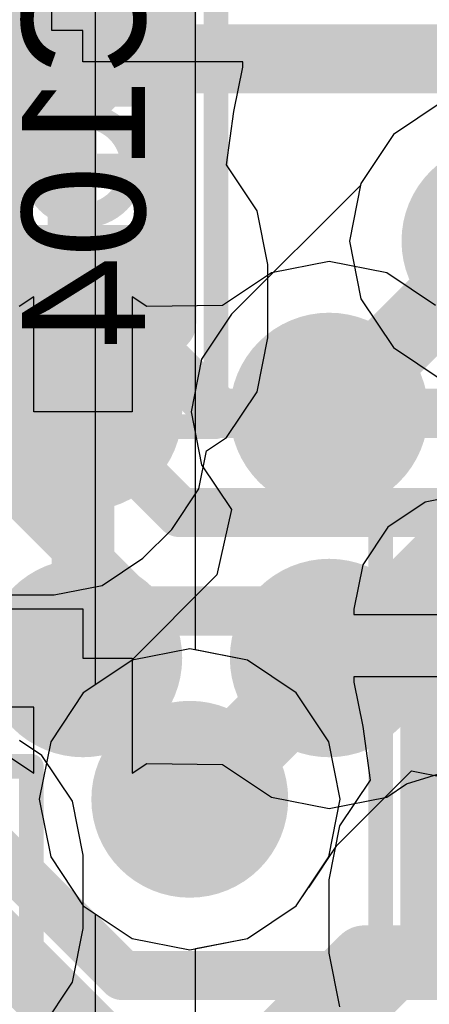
# Model space of a CAD drawing. Header units: millimetres. Extents: x -2 to 68, y -2 to 27.4.
# Tile 328 of 594: x 39.5 to 40.3, y 12.3 to 14.3. Entities that reach past the tile are written whole.
import ezdxf

# ---------------------------------------------------------------- set-up
doc = ezdxf.new("R2010")
doc.units = ezdxf.units.MM
for name, color, linetype in [('BottomLayer', 5, 'Continuous'), ('BottomPaste', 16, 'Continuous'), ('BottomSolder', 6, 'Continuous'), ('DrillGuide', 244, 'Continuous'), ('Mechanical10', 56, 'Continuous'), ('Mechanical17', 56, 'Continuous'), ('Mechanical6', 56, 'Continuous'), ('MidLayer1', 16, 'Continuous'), ('MidLayer2', 76, 'Continuous'), ('MidLayer3', 90, 'Continuous'), ('MidLayer4', 156, 'Continuous'), ('MidLayer5', 130, 'Continuous'), ('MidLayer6', 216, 'Continuous'), ('MidLayer7', 6, 'Continuous'), ('MidLayer8', 54, 'Continuous'), ('MultiLayer', 9, 'Continuous'), ('TopLayer', 1, 'Continuous'), ('TopPaste', 8, 'Continuous'), ('TopSolder', 216, 'Continuous'), ('ViaHoleLayer', 16, 'Continuous')]:
    doc.layers.add(name, color=color, linetype=linetype)

# ---------------------------------------------------------------- blocks, each defined once
blk = doc.blocks.new('BGA486C50P27X27_1400X1400X125_227')
at = {"layer": 'TopLayer', "const_width": 0.1}
for points in [[(-2.55, -3.5, 1), (-2.45, -3.5, 1)], [(-2.05, -3.5, 1), (-1.95, -3.5, 1)], [(-2.55, -4, 1), (-2.45, -4, 1)], [(-2.05, -4, 1), (-1.95, -4, 1)]]:
    blk.add_lwpolyline(points, format="xyb", close=True, dxfattribs=at)
at = {"layer": 'TopPaste', "const_width": 0.1}
for points in [[(-2.55, -3.5, 1), (-2.45, -3.5, 1)], [(-2.05, -3.5, 1), (-1.95, -3.5, 1)], [(-2.55, -4, 1), (-2.45, -4, 1)], [(-2.05, -4, 1), (-1.95, -4, 1)]]:
    blk.add_lwpolyline(points, format="xyb", close=True, dxfattribs=at)
at = {"layer": 'TopSolder', "const_width": 0.2016}
for points in [[(-2.6008, -3.5, 1), (-2.3992, -3.5, 1)], [(-2.1008, -3.5, 1), (-1.8992, -3.5, 1)], [(-2.6008, -4, 1), (-2.3992, -4, 1)], [(-2.1008, -4, 1), (-1.8992, -4, 1)]]:
    blk.add_lwpolyline(points, format="xyb", close=True, dxfattribs=at)
blk = doc.blocks.new('RES_0201_B_228')
at = {"layer": 'BottomLayer', "const_width": 0.0806}
for points in [[(-0.3897, 0.0894, 1), (-0.3091, 0.0894, 1)], [(-0.2409, 0.0894, 1), (-0.1603, 0.0894, 1)], [(0.1603, 0.0894, 1), (0.2409, 0.0894, 1)], [(0.3091, 0.0894, 1), (0.3897, 0.0894, 1)], [(-0.3897, -0.0894, 1), (-0.3091, -0.0894, 1)], [(-0.2409, -0.0894, 1), (-0.1603, -0.0894, 1)], [(0.1603, -0.0894, 1), (0.2409, -0.0894, 1)], [(0.3091, -0.0894, 1), (0.3897, -0.0894, 1)]]:
    blk.add_lwpolyline(points, format="xyb", close=True, dxfattribs=at)
at = {"layer": 'BottomLayer'}
for points in [[(-0.2006, 0.17), (-0.3494, 0.17), (-0.2006, -0.17), (-0.3494, -0.17)], [(0.2006, -0.17), (0.3494, -0.17), (0.2006, 0.17), (0.3494, 0.17)], [(-0.12, 0.0894), (-0.43, 0.0894), (-0.12, -0.0894), (-0.43, -0.0894)], [(0.12, -0.0894), (0.43, -0.0894), (0.12, 0.0894), (0.43, 0.0894)]]:
    blk.add_solid(points, dxfattribs=at)
at = {"layer": 'BottomPaste', "const_width": 0.0806}
for points in [[(-0.3897, 0.0894, 1), (-0.3091, 0.0894, 1)], [(-0.2409, 0.0894, 1), (-0.1603, 0.0894, 1)], [(0.1603, 0.0894, 1), (0.2409, 0.0894, 1)], [(0.3091, 0.0894, 1), (0.3897, 0.0894, 1)], [(-0.3897, -0.0894, 1), (-0.3091, -0.0894, 1)], [(-0.2409, -0.0894, 1), (-0.1603, -0.0894, 1)], [(0.1603, -0.0894, 1), (0.2409, -0.0894, 1)], [(0.3091, -0.0894, 1), (0.3897, -0.0894, 1)]]:
    blk.add_lwpolyline(points, format="xyb", close=True, dxfattribs=at)
at = {"layer": 'BottomPaste'}
for points in [[(-0.2006, 0.17), (-0.3494, 0.17), (-0.2006, -0.17), (-0.3494, -0.17)], [(0.2006, -0.17), (0.3494, -0.17), (0.2006, 0.17), (0.3494, 0.17)], [(-0.12, 0.0894), (-0.43, 0.0894), (-0.12, -0.0894), (-0.43, -0.0894)], [(0.12, -0.0894), (0.43, -0.0894), (0.12, 0.0894), (0.43, 0.0894)]]:
    blk.add_solid(points, dxfattribs=at)
at = {"layer": 'BottomSolder', "const_width": 0.0806}
for points in [[(-0.3897, 0.0894, 1), (-0.3091, 0.0894, 1)], [(-0.2409, 0.0894, 1), (-0.1603, 0.0894, 1)], [(0.1603, 0.0894, 1), (0.2409, 0.0894, 1)], [(0.3091, 0.0894, 1), (0.3897, 0.0894, 1)], [(-0.3897, -0.0894, 1), (-0.3091, -0.0894, 1)], [(-0.2409, -0.0894, 1), (-0.1603, -0.0894, 1)], [(0.1603, -0.0894, 1), (0.2409, -0.0894, 1)], [(0.3091, -0.0894, 1), (0.3897, -0.0894, 1)]]:
    blk.add_lwpolyline(points, format="xyb", close=True, dxfattribs=at)
at = {"layer": 'BottomSolder'}
for points in [[(-0.2006, 0.17), (-0.3494, 0.17), (-0.2006, -0.17), (-0.3494, -0.17)], [(0.2006, -0.17), (0.3494, -0.17), (0.2006, 0.17), (0.3494, 0.17)], [(-0.12, 0.0894), (-0.43, 0.0894), (-0.12, -0.0894), (-0.43, -0.0894)], [(0.12, -0.0894), (0.43, -0.0894), (0.12, 0.0894), (0.43, 0.0894)]]:
    blk.add_solid(points, dxfattribs=at)
at = {"layer": 'Mechanical10', "const_width": 0.12}
for points in [[(-0.32, 0.17), (0.32, 0.17)], [(-0.32, 0.17), (-0.32, -0.17)], [(0.32, 0.17), (0.32, -0.17)], [(-0.32, -0.17), (0.32, -0.17)]]:
    blk.add_lwpolyline(points, dxfattribs=at)
at = {"layer": 'Mechanical10', "const_width": 0.06}
for points in [[(-0.35, 0.17, 1), (-0.29, 0.17, 1)], [(-0.35, 0.17, 1), (-0.29, 0.17, 1)], [(0.29, 0.17, 1), (0.35, 0.17, 1)], [(0.29, 0.17, 1), (0.35, 0.17, 1)], [(-0.35, -0.17, 1), (-0.29, -0.17, 1)], [(-0.35, -0.17, 1), (-0.29, -0.17, 1)], [(0.29, -0.17, 1), (0.35, -0.17, 1)], [(0.29, -0.17, 1), (0.35, -0.17, 1)]]:
    blk.add_lwpolyline(points, format="xyb", close=True, dxfattribs=at)
at = {"layer": 'Mechanical6', "const_width": 0.05}
for points in [[(-0.53, 0.27), (-0.53, -0.27)], [(-0.53, 0.27), (0.53, 0.27)], [(0.53, 0.27), (0.53, -0.27)], [(0, 0.135), (0, -0.135)], [(-0.135, 0), (0.135, 0)], [(-0.53, -0.27), (0.53, -0.27)]]:
    blk.add_lwpolyline(points, dxfattribs=at)
at = {"layer": 'Mechanical6'}
for points, const_width in [([(-0.5425, 0.27, 1), (-0.5175, 0.27, 1)], 0.025), ([(-0.5425, 0.27, 1), (-0.5175, 0.27, 1)], 0.025), ([(0.5175, 0.27, 1), (0.5425, 0.27, 1)], 0.025), ([(0.5175, 0.27, 1), (0.5425, 0.27, 1)], 0.025), ([(-0.0125, 0.135, 1), (0.0125, 0.135, 1)], 0.025), ([(0.1013, 0, 1), (-0.1013, 0, 1)], 0.05), ([(-0.1475, 0, 1), (-0.1225, 0, 1)], 0.025), ([(-0.1138, 0, 1), (-0.0888, 0, 1)], 0.025), ([(0.0888, 0, 1), (0.1138, 0, 1)], 0.025), ([(0.1225, 0, 1), (0.1475, 0, 1)], 0.025), ([(-0.0125, -0.135, 1), (0.0125, -0.135, 1)], 0.025), ([(-0.5425, -0.27, 1), (-0.5175, -0.27, 1)], 0.025), ([(-0.5425, -0.27, 1), (-0.5175, -0.27, 1)], 0.025), ([(0.5175, -0.27, 1), (0.5425, -0.27, 1)], 0.025), ([(0.5175, -0.27, 1), (0.5425, -0.27, 1)], 0.025)]:
    blk.add_lwpolyline(points, format="xyb", close=True, dxfattribs=dict(at, const_width=const_width))
blk = doc.blocks.new('CAP_0201_B_362')
at = {"layer": 'BottomLayer', "const_width": 0.0806}
for points in [[(-0.3897, 0.0894, 1), (-0.3091, 0.0894, 1)], [(-0.2409, 0.0894, 1), (-0.1603, 0.0894, 1)], [(0.1603, 0.0894, 1), (0.2409, 0.0894, 1)], [(0.3091, 0.0894, 1), (0.3897, 0.0894, 1)], [(-0.3897, -0.0894, 1), (-0.3091, -0.0894, 1)], [(-0.2409, -0.0894, 1), (-0.1603, -0.0894, 1)], [(0.1603, -0.0894, 1), (0.2409, -0.0894, 1)], [(0.3091, -0.0894, 1), (0.3897, -0.0894, 1)]]:
    blk.add_lwpolyline(points, format="xyb", close=True, dxfattribs=at)
at = {"layer": 'BottomLayer'}
for points in [[(-0.2006, 0.17), (-0.3494, 0.17), (-0.2006, -0.17), (-0.3494, -0.17)], [(0.2006, -0.17), (0.3494, -0.17), (0.2006, 0.17), (0.3494, 0.17)], [(-0.12, 0.0894), (-0.43, 0.0894), (-0.12, -0.0894), (-0.43, -0.0894)], [(0.12, -0.0894), (0.43, -0.0894), (0.12, 0.0894), (0.43, 0.0894)]]:
    blk.add_solid(points, dxfattribs=at)
at = {"layer": 'BottomPaste', "const_width": 0.0806}
for points in [[(-0.3897, 0.0894, 1), (-0.3091, 0.0894, 1)], [(-0.2409, 0.0894, 1), (-0.1603, 0.0894, 1)], [(0.1603, 0.0894, 1), (0.2409, 0.0894, 1)], [(0.3091, 0.0894, 1), (0.3897, 0.0894, 1)], [(-0.3897, -0.0894, 1), (-0.3091, -0.0894, 1)], [(-0.2409, -0.0894, 1), (-0.1603, -0.0894, 1)], [(0.1603, -0.0894, 1), (0.2409, -0.0894, 1)], [(0.3091, -0.0894, 1), (0.3897, -0.0894, 1)]]:
    blk.add_lwpolyline(points, format="xyb", close=True, dxfattribs=at)
at = {"layer": 'BottomPaste'}
for points in [[(-0.2006, 0.17), (-0.3494, 0.17), (-0.2006, -0.17), (-0.3494, -0.17)], [(0.2006, -0.17), (0.3494, -0.17), (0.2006, 0.17), (0.3494, 0.17)], [(-0.12, 0.0894), (-0.43, 0.0894), (-0.12, -0.0894), (-0.43, -0.0894)], [(0.12, -0.0894), (0.43, -0.0894), (0.12, 0.0894), (0.43, 0.0894)]]:
    blk.add_solid(points, dxfattribs=at)
at = {"layer": 'BottomSolder', "const_width": 0.0806}
for points in [[(-0.3897, 0.0894, 1), (-0.3091, 0.0894, 1)], [(-0.2409, 0.0894, 1), (-0.1603, 0.0894, 1)], [(0.1603, 0.0894, 1), (0.2409, 0.0894, 1)], [(0.3091, 0.0894, 1), (0.3897, 0.0894, 1)], [(-0.3897, -0.0894, 1), (-0.3091, -0.0894, 1)], [(-0.2409, -0.0894, 1), (-0.1603, -0.0894, 1)], [(0.1603, -0.0894, 1), (0.2409, -0.0894, 1)], [(0.3091, -0.0894, 1), (0.3897, -0.0894, 1)]]:
    blk.add_lwpolyline(points, format="xyb", close=True, dxfattribs=at)
at = {"layer": 'BottomSolder'}
for points in [[(-0.2006, 0.17), (-0.3494, 0.17), (-0.2006, -0.17), (-0.3494, -0.17)], [(0.2006, -0.17), (0.3494, -0.17), (0.2006, 0.17), (0.3494, 0.17)], [(-0.12, 0.0894), (-0.43, 0.0894), (-0.12, -0.0894), (-0.43, -0.0894)], [(0.12, -0.0894), (0.43, -0.0894), (0.12, 0.0894), (0.43, 0.0894)]]:
    blk.add_solid(points, dxfattribs=at)
at = {"layer": 'Mechanical10', "const_width": 0.12}
for points in [[(-0.32, 0.17), (0.32, 0.17)], [(-0.32, 0.17), (-0.32, -0.17)], [(0.32, 0.17), (0.32, -0.17)], [(-0.32, -0.17), (0.32, -0.17)]]:
    blk.add_lwpolyline(points, dxfattribs=at)
at = {"layer": 'Mechanical10', "const_width": 0.06}
for points in [[(-0.35, 0.17, 1), (-0.29, 0.17, 1)], [(-0.35, 0.17, 1), (-0.29, 0.17, 1)], [(0.29, 0.17, 1), (0.35, 0.17, 1)], [(0.29, 0.17, 1), (0.35, 0.17, 1)], [(-0.35, -0.17, 1), (-0.29, -0.17, 1)], [(-0.35, -0.17, 1), (-0.29, -0.17, 1)], [(0.29, -0.17, 1), (0.35, -0.17, 1)], [(0.29, -0.17, 1), (0.35, -0.17, 1)]]:
    blk.add_lwpolyline(points, format="xyb", close=True, dxfattribs=at)
at = {"layer": 'Mechanical6', "const_width": 0.05}
for points in [[(-0.53, 0.27), (-0.53, -0.27)], [(-0.53, 0.27), (0.53, 0.27)], [(0.53, 0.27), (0.53, -0.27)], [(0, 0.135), (0, -0.135)], [(-0.135, 0), (0.135, 0)], [(-0.53, -0.27), (0.53, -0.27)]]:
    blk.add_lwpolyline(points, dxfattribs=at)
at = {"layer": 'Mechanical6'}
for points, const_width in [([(-0.5425, 0.27, 1), (-0.5175, 0.27, 1)], 0.025), ([(-0.5425, 0.27, 1), (-0.5175, 0.27, 1)], 0.025), ([(0.5175, 0.27, 1), (0.5425, 0.27, 1)], 0.025), ([(0.5175, 0.27, 1), (0.5425, 0.27, 1)], 0.025), ([(-0.0125, 0.135, 1), (0.0125, 0.135, 1)], 0.025), ([(0.1013, 0, 1), (-0.1013, 0, 1)], 0.05), ([(-0.1475, 0, 1), (-0.1225, 0, 1)], 0.025), ([(-0.1138, 0, 1), (-0.0888, 0, 1)], 0.025), ([(0.0888, 0, 1), (0.1138, 0, 1)], 0.025), ([(0.1225, 0, 1), (0.1475, 0, 1)], 0.025), ([(-0.0125, -0.135, 1), (0.0125, -0.135, 1)], 0.025), ([(-0.5425, -0.27, 1), (-0.5175, -0.27, 1)], 0.025), ([(-0.5425, -0.27, 1), (-0.5175, -0.27, 1)], 0.025), ([(0.5175, -0.27, 1), (0.5425, -0.27, 1)], 0.025), ([(0.5175, -0.27, 1), (0.5425, -0.27, 1)], 0.025)]:
    blk.add_lwpolyline(points, format="xyb", close=True, dxfattribs=dict(at, const_width=const_width))
blk = doc.blocks.new('CAP_0201_B_365')
at = {"layer": 'BottomLayer', "const_width": 0.0806}
for points in [[(-0.3897, 0.0894, 1), (-0.3091, 0.0894, 1)], [(-0.2409, 0.0894, 1), (-0.1603, 0.0894, 1)], [(0.1603, 0.0894, 1), (0.2409, 0.0894, 1)], [(0.3091, 0.0894, 1), (0.3897, 0.0894, 1)], [(-0.3897, -0.0894, 1), (-0.3091, -0.0894, 1)], [(-0.2409, -0.0894, 1), (-0.1603, -0.0894, 1)], [(0.1603, -0.0894, 1), (0.2409, -0.0894, 1)], [(0.3091, -0.0894, 1), (0.3897, -0.0894, 1)]]:
    blk.add_lwpolyline(points, format="xyb", close=True, dxfattribs=at)
at = {"layer": 'BottomLayer'}
for points in [[(-0.2006, 0.17), (-0.3494, 0.17), (-0.2006, -0.17), (-0.3494, -0.17)], [(0.2006, -0.17), (0.3494, -0.17), (0.2006, 0.17), (0.3494, 0.17)], [(-0.12, 0.0894), (-0.43, 0.0894), (-0.12, -0.0894), (-0.43, -0.0894)], [(0.12, -0.0894), (0.43, -0.0894), (0.12, 0.0894), (0.43, 0.0894)]]:
    blk.add_solid(points, dxfattribs=at)
at = {"layer": 'BottomPaste', "const_width": 0.0806}
for points in [[(-0.3897, 0.0894, 1), (-0.3091, 0.0894, 1)], [(-0.2409, 0.0894, 1), (-0.1603, 0.0894, 1)], [(0.1603, 0.0894, 1), (0.2409, 0.0894, 1)], [(0.3091, 0.0894, 1), (0.3897, 0.0894, 1)], [(-0.3897, -0.0894, 1), (-0.3091, -0.0894, 1)], [(-0.2409, -0.0894, 1), (-0.1603, -0.0894, 1)], [(0.1603, -0.0894, 1), (0.2409, -0.0894, 1)], [(0.3091, -0.0894, 1), (0.3897, -0.0894, 1)]]:
    blk.add_lwpolyline(points, format="xyb", close=True, dxfattribs=at)
at = {"layer": 'BottomPaste'}
for points in [[(-0.2006, 0.17), (-0.3494, 0.17), (-0.2006, -0.17), (-0.3494, -0.17)], [(0.2006, -0.17), (0.3494, -0.17), (0.2006, 0.17), (0.3494, 0.17)], [(-0.12, 0.0894), (-0.43, 0.0894), (-0.12, -0.0894), (-0.43, -0.0894)], [(0.12, -0.0894), (0.43, -0.0894), (0.12, 0.0894), (0.43, 0.0894)]]:
    blk.add_solid(points, dxfattribs=at)
at = {"layer": 'BottomSolder', "const_width": 0.0806}
for points in [[(-0.3897, 0.0894, 1), (-0.3091, 0.0894, 1)], [(-0.2409, 0.0894, 1), (-0.1603, 0.0894, 1)], [(0.1603, 0.0894, 1), (0.2409, 0.0894, 1)], [(0.3091, 0.0894, 1), (0.3897, 0.0894, 1)], [(-0.3897, -0.0894, 1), (-0.3091, -0.0894, 1)], [(-0.2409, -0.0894, 1), (-0.1603, -0.0894, 1)], [(0.1603, -0.0894, 1), (0.2409, -0.0894, 1)], [(0.3091, -0.0894, 1), (0.3897, -0.0894, 1)]]:
    blk.add_lwpolyline(points, format="xyb", close=True, dxfattribs=at)
at = {"layer": 'BottomSolder'}
for points in [[(-0.2006, 0.17), (-0.3494, 0.17), (-0.2006, -0.17), (-0.3494, -0.17)], [(0.2006, -0.17), (0.3494, -0.17), (0.2006, 0.17), (0.3494, 0.17)], [(-0.12, 0.0894), (-0.43, 0.0894), (-0.12, -0.0894), (-0.43, -0.0894)], [(0.12, -0.0894), (0.43, -0.0894), (0.12, 0.0894), (0.43, 0.0894)]]:
    blk.add_solid(points, dxfattribs=at)
at = {"layer": 'Mechanical10', "const_width": 0.12}
for points in [[(0.32, 0.17), (-0.32, 0.17)], [(-0.32, -0.17), (-0.32, 0.17)], [(0.32, -0.17), (0.32, 0.17)], [(0.32, -0.17), (-0.32, -0.17)]]:
    blk.add_lwpolyline(points, dxfattribs=at)
at = {"layer": 'Mechanical10', "const_width": 0.06}
for points in [[(-0.35, 0.17, 1), (-0.29, 0.17, 1)], [(-0.35, 0.17, 1), (-0.29, 0.17, 1)], [(0.29, 0.17, 1), (0.35, 0.17, 1)], [(0.29, 0.17, 1), (0.35, 0.17, 1)], [(-0.35, -0.17, 1), (-0.29, -0.17, 1)], [(-0.35, -0.17, 1), (-0.29, -0.17, 1)], [(0.29, -0.17, 1), (0.35, -0.17, 1)], [(0.29, -0.17, 1), (0.35, -0.17, 1)]]:
    blk.add_lwpolyline(points, format="xyb", close=True, dxfattribs=at)
at = {"layer": 'Mechanical6', "const_width": 0.05}
for points in [[(0.53, 0.27), (-0.53, 0.27)], [(-0.53, -0.27), (-0.53, 0.27)], [(0.53, -0.27), (0.53, 0.27)], [(0, -0.135), (0, 0.135)], [(0.135, 0), (-0.135, 0)], [(0.53, -0.27), (-0.53, -0.27)]]:
    blk.add_lwpolyline(points, dxfattribs=at)
at = {"layer": 'Mechanical6'}
for points, const_width in [([(-0.5425, 0.27, 1), (-0.5175, 0.27, 1)], 0.025), ([(-0.5425, 0.27, 1), (-0.5175, 0.27, 1)], 0.025), ([(0.5175, 0.27, 1), (0.5425, 0.27, 1)], 0.025), ([(0.5175, 0.27, 1), (0.5425, 0.27, 1)], 0.025), ([(-0.0125, 0.135, 1), (0.0125, 0.135, 1)], 0.025), ([(0.1013, 0, 1), (-0.1013, 0, 1)], 0.05), ([(-0.1475, 0, 1), (-0.1225, 0, 1)], 0.025), ([(-0.1138, 0, 1), (-0.0888, 0, 1)], 0.025), ([(0.0888, 0, 1), (0.1138, 0, 1)], 0.025), ([(0.1225, 0, 1), (0.1475, 0, 1)], 0.025), ([(-0.0125, -0.135, 1), (0.0125, -0.135, 1)], 0.025), ([(-0.5425, -0.27, 1), (-0.5175, -0.27, 1)], 0.025), ([(-0.5425, -0.27, 1), (-0.5175, -0.27, 1)], 0.025), ([(0.5175, -0.27, 1), (0.5425, -0.27, 1)], 0.025), ([(0.5175, -0.27, 1), (0.5425, -0.27, 1)], 0.025)]:
    blk.add_lwpolyline(points, format="xyb", close=True, dxfattribs=dict(at, const_width=const_width))

msp = doc.modelspace()

# ---------------------------------------------------------------- linework, layer by layer
at = {"layer": 'BottomLayer'}
for p, q in [((39.5615, 14.275), (39.5615, 14.5845)), ((39.5615, 14.275), (39.5615, 14.5845)), ((39.625, 14.275), (39.5615, 14.275)), ((39.625, 14.275), (39.5615, 14.275)), ((39.625, 14.2115), (39.625, 14.275)), ((39.625, 14.2115), (39.625, 14.275)), ((39.9495, 14.2115), (39.625, 14.2115)), ((39.9495, 14.2115), (39.625, 14.2115)), ((39.9495, 14.2006), (39.9495, 14.2115)), ((39.9495, 14.2006), (39.9495, 14.2115)), ((39.9316, 14.1106), (39.9495, 14.2006)), ((39.9316, 14.1106), (39.9495, 14.2006)), ((39.9167, 14.0017), (39.9316, 14.1106)), ((39.9167, 14.0017), (39.9316, 14.1106)), ((39.9787, 13.9089), (39.9167, 14.0017)), ((39.9787, 13.9089), (39.9167, 14.0017)), ((40.0005, 13.7994), (39.9787, 13.9089)), ((40.0005, 13.7994), (39.9787, 13.9089)), ((40.0005, 13.6506), (40.0005, 13.7994)), ((40.0005, 13.6506), (40.0005, 13.7994)), ((39.9787, 13.5411), (40.0005, 13.6506)), ((39.9787, 13.5411), (40.0005, 13.6506)), ((39.9167, 13.4483), (39.9787, 13.5411)), ((39.9167, 13.4483), (39.9787, 13.5411)), ((39.8758, 13.421), (39.9167, 13.4483)), ((39.8758, 13.421), (39.9167, 13.4483)), ((39.8605, 13.344), (39.8758, 13.421)), ((39.8605, 13.344), (39.8758, 13.421)), ((39.8052, 13.2613), (39.8605, 13.344)), ((39.8052, 13.2613), (39.8605, 13.344)), ((40.4106, 13.3345), (40.3206, 13.3166)), ((40.4106, 13.3345), (40.3206, 13.3166)), ((40.3206, 13.3166), (40.2443, 13.2656)), ((40.3206, 13.3166), (40.2443, 13.2656)), ((40.2443, 13.2656), (40.1934, 13.1894)), ((40.2443, 13.2656), (40.1934, 13.1894)), ((39.7467, 13.2028), (39.8052, 13.2613)), ((39.7467, 13.2028), (39.8052, 13.2613)), ((39.664, 13.1475), (39.7467, 13.2028)), ((39.664, 13.1475), (39.7467, 13.2028)), ((40.1934, 13.1894), (40.1755, 13.0994)), ((40.1934, 13.1894), (40.1755, 13.0994)), ((39.5664, 13.1281), (39.664, 13.1475)), ((39.5664, 13.1281), (39.664, 13.1475)), ((39.4368, 13.1281), (39.5664, 13.1281)), ((39.4368, 13.1281), (39.5664, 13.1281)), ((40.1755, 13.0994), (40.1755, 13.0885)), ((40.1755, 13.0994), (40.1755, 13.0885)), ((40.1755, 13.0885), (40.4365, 13.0885)), ((40.1755, 13.0885), (40.4365, 13.0885)), ((40.5, 12.9615), (40.1755, 12.9615)), ((40.1755, 12.9615), (40.1755, 12.9506)), ((40.5, 12.9615), (40.1755, 12.9615)), ((40.1755, 12.9615), (40.1755, 12.9506)), ((40.1755, 12.9506), (40.1934, 12.8606)), ((40.1755, 12.9506), (40.1934, 12.8606)), ((40.1934, 12.8606), (40.2083, 12.7517)), ((40.1934, 12.8606), (40.2083, 12.7517)), ((39.5417, 12.8017), (39.4962, 12.8321)), ((39.5417, 12.8017), (39.4962, 12.8321)), ((39.6037, 12.7089), (39.5417, 12.8017)), ((39.6037, 12.7089), (39.5417, 12.8017)), ((40.2083, 12.7517), (40.1463, 12.6589)), ((40.2083, 12.7517), (40.1463, 12.6589)), ((39.6255, 12.5994), (39.6037, 12.7089)), ((39.6255, 12.5994), (39.6037, 12.7089)), ((40.1463, 12.6589), (40.1245, 12.5494)), ((40.1463, 12.6589), (40.1245, 12.5494)), ((39.6255, 12.4506), (39.6255, 12.5994)), ((39.6255, 12.4506), (39.6255, 12.5994)), ((40.1245, 12.5494), (40.1245, 12.4006)), ((40.1245, 12.5494), (40.1245, 12.4006)), ((39.6037, 12.3411), (39.6255, 12.4506)), ((39.6037, 12.3411), (39.6255, 12.4506)), ((40.1245, 12.4006), (40.1463, 12.2911)), ((40.1245, 12.4006), (40.1463, 12.2911)), ((39.5417, 12.2483), (39.6037, 12.3411)), ((39.5417, 12.2483), (39.6037, 12.3411))]:
    msp.add_line(p, q, dxfattribs=at)
at = {"layer": 'BottomLayer', "const_width": 0.1}
for points in [[(39, 14.275), (39.625, 14.275)], [(39.625, 13.4416), (39.625, 13.725)], [(39.5664, 13.383), (39.625, 13.4416)], [(39, 13.383), (39.5664, 13.383)]]:
    msp.add_lwpolyline(points, dxfattribs=at)
at = {"layer": 'BottomLayer', "const_width": 0.05}
for points in [[(39.6, 14.275, 1), (39.65, 14.275, 1)], [(39.6, 13.725, 1), (39.65, 13.725, 1)], [(39.6, 13.4416, 1), (39.65, 13.4416, 1)], [(39.6, 13.4416, 1), (39.65, 13.4416, 1)], [(39.5414, 13.383, 1), (39.5914, 13.383, 1)], [(39.5414, 13.383, 1), (39.5914, 13.383, 1)]]:
    msp.add_lwpolyline(points, format="xyb", close=True, dxfattribs=at)
at = {"layer": 'DrillGuide'}
for points, const_width in [([(40.1, 13.5, 1), (40.15, 13.5, 1)], 0.05), ([(40.1, 13, 1), (40.15, 13, 1)], 0.05), ([(39.792, 12.713, 1), (39.892, 12.713, 1)], 0.1)]:
    msp.add_lwpolyline(points, format="xyb", close=True, dxfattribs=dict(at, const_width=const_width))
at = {"layer": 'MidLayer1'}
for p, q in [((40.3551, 14.1298), (40.2559, 14.0635)), ((40.2559, 14.0635), (40.1896, 13.9642)), ((40.1896, 13.9642), (40.1888, 13.9603)), ((40.1888, 13.9603), (39.9267, 13.6983)), ((39.9267, 13.6983), (39.866, 13.6073)), ((39.866, 13.6073), (39.8446, 13.5)), ((39.8446, 13.5), (39.866, 13.3927)), ((39.866, 13.3927), (39.9267, 13.3017)), ((39.9267, 13.3017), (39.8972, 13.1687)), ((39.8972, 13.1687), (39.7223, 12.9938)), ((39.7223, 12.9938), (39.6257, 12.9293)), ((39.6257, 12.9293), (39.5594, 12.83)), ((39.5594, 12.83), (39.5361, 12.713)), ((40.1406, 12.6191), (40.2926, 12.7711)), ((40.2926, 12.7711), (40.3611, 12.7571)), ((39.5361, 12.713), (39.5594, 12.5959)), ((40.0843, 12.5347), (40.1406, 12.6191)), ((39.5594, 12.5959), (39.6257, 12.4967)), ((40.0583, 12.4967), (40.0832, 12.534)), ((40.0832, 12.534), (40.0843, 12.5347)), ((39.6257, 12.4967), (39.7249, 12.4304)), ((39.959, 12.4304), (40.0583, 12.4967)), ((39.7249, 12.4304), (39.842, 12.4071)), ((39.842, 12.4071), (39.959, 12.4304))]:
    msp.add_line(p, q, dxfattribs=at)
for points, const_width in [([(40.3722, 13.8472, 1), (40.5722, 13.8472, 1)], 0.2), ([(40.05, 13.5, 1), (40.2, 13.5, 1)], 0.15), ([(40.0875, 13.5, 1), (40.1625, 13.5, 1)], 0.075), ([(40.05, 13, 1), (40.2, 13, 1)], 0.15), ([(40.0875, 13, 1), (40.1625, 13, 1)], 0.075), ([(39.742, 12.713, 1), (39.942, 12.713, 1)], 0.2), ([(39.8485, 12.761, 1), (39.9235, 12.761, 1)], 0.075), ([(39.8485, 12.761, 1), (39.9235, 12.761, 1)], 0.075), ([(39.8485, 12.733, 1), (39.9235, 12.733, 1)], 0.075)]:
    msp.add_lwpolyline(points, format="xyb", close=True, dxfattribs=dict(at, const_width=const_width))
at = {"layer": 'MidLayer1', "const_width": 0.15}
for points in [[(40.125, 13.5), (40.4722, 13.8472)], [(39.886, 12.761), (40.125, 13)], [(39.886, 12.733), (39.886, 12.761)]]:
    msp.add_lwpolyline(points, dxfattribs=at)
at = {"layer": 'MidLayer2'}
for points, const_width in [([(40.3722, 13.8472, 1), (40.5722, 13.8472, 1)], 0.2), ([(39.742, 12.713, 1), (39.942, 12.713, 1)], 0.2), ([(40.1621, 12.3868, 1), (40.2321, 12.3868, 1)], 0.07), ([(40.1621, 12.3868, 1), (40.2321, 12.3868, 1)], 0.07)]:
    msp.add_lwpolyline(points, format="xyb", close=True, dxfattribs=dict(at, const_width=const_width))
at = {"layer": 'MidLayer2', "const_width": 0.14}
for points in [[(39.926, 12.1158), (40.1971, 12.3868)], [(40.1971, 12.3868), (40.4021, 12.3868)]]:
    msp.add_lwpolyline(points, dxfattribs=at)
at = {"layer": 'MidLayer3', "const_width": 0.14}
for points in [[(39.383, 13.912), (39.6882, 14.2172)], [(39.6882, 14.2172), (40.6382, 14.2172)], [(39.886, 12.733), (40.4008, 13.2478)], [(39.383, 12.487), (39.66, 12.21)], [(40.089, 12.21), (40.2547, 12.3757)], [(40.2547, 12.3757), (41.3519, 12.3757)]]:
    msp.add_lwpolyline(points, dxfattribs=at)
at = {"layer": 'MidLayer3'}
for points, const_width in [([(39.6532, 14.2172, 1), (39.7232, 14.2172, 1)], 0.07), ([(39.6532, 14.2172, 1), (39.7232, 14.2172, 1)], 0.07), ([(40.3722, 13.8472, 1), (40.5722, 13.8472, 1)], 0.2), ([(39.742, 12.713, 1), (39.942, 12.713, 1)], 0.2), ([(39.851, 12.733, 1), (39.921, 12.733, 1)], 0.07), ([(40.2197, 12.3757, 1), (40.2897, 12.3757, 1)], 0.07), ([(40.2197, 12.3757, 1), (40.2897, 12.3757, 1)], 0.07)]:
    msp.add_lwpolyline(points, format="xyb", close=True, dxfattribs=dict(at, const_width=const_width))
at = {"layer": 'MidLayer4'}
for p, q in [((40.3551, 14.1298), (40.2559, 14.0635)), ((40.2559, 14.0635), (40.1896, 13.9642)), ((40.1896, 13.9642), (40.1663, 13.8472)), ((40.1663, 13.8472), (40.1896, 13.7301)), ((40.1896, 13.7301), (40.2559, 13.6309)), ((40.2559, 13.6309), (40.3551, 13.5646)), ((39.842, 13.0189), (39.7249, 12.9956)), ((39.959, 12.9956), (39.842, 13.0189)), ((39.7249, 12.9956), (39.6257, 12.9293)), ((40.0583, 12.9293), (39.959, 12.9956)), ((39.6257, 12.9293), (39.5594, 12.83)), ((40.1246, 12.83), (40.0583, 12.9293)), ((39.5594, 12.83), (39.5361, 12.713)), ((40.1478, 12.713), (40.1246, 12.83)), ((39.5361, 12.713), (39.5594, 12.5959)), ((40.1246, 12.5959), (40.1478, 12.713)), ((39.5594, 12.5959), (39.6257, 12.4967)), ((40.0583, 12.4967), (40.1246, 12.5959)), ((39.6257, 12.4967), (39.7249, 12.4304)), ((39.959, 12.4304), (40.0583, 12.4967)), ((39.7249, 12.4304), (39.842, 12.4071)), ((39.842, 12.4071), (39.959, 12.4304))]:
    msp.add_line(p, q, dxfattribs=at)
at = {"layer": 'MidLayer4', "const_width": 0.2}
for points in [[(40.3722, 13.8472, 1), (40.5722, 13.8472, 1)], [(39.742, 12.713, 1), (39.942, 12.713, 1)]]:
    msp.add_lwpolyline(points, format="xyb", close=True, dxfattribs=at)
at = {"layer": 'MidLayer5', "const_width": 0.1}
for points in [[(39.6033, 13.7967), (39.6033, 14.5138)], [(39.6033, 13.7967), (39.9028, 13.4972)], [(39.4033, 13.7138), (39.8215, 13.2957)], [(39.2033, 13.631), (39.7386, 13.0957)], [(39.9028, 13.4972), (41.0321, 13.4972)], [(39.8215, 13.2957), (40.9507, 13.2957)], [(39.7386, 13.0957), (40.8679, 13.0957)], [(39.3541, 12.7058), (39.705, 12.355)], [(39.705, 12.355), (41.3257, 12.355)]]:
    msp.add_lwpolyline(points, dxfattribs=at)
at = {"layer": 'MidLayer5'}
for points, const_width in [([(40.3722, 13.8472, 1), (40.5722, 13.8472, 1)], 0.2), ([(39.5783, 13.7967, 1), (39.6283, 13.7967, 1)], 0.05), ([(39.5783, 13.7967, 1), (39.6283, 13.7967, 1)], 0.05), ([(39.8778, 13.4972, 1), (39.9278, 13.4972, 1)], 0.05), ([(39.8778, 13.4972, 1), (39.9278, 13.4972, 1)], 0.05), ([(39.7965, 13.2957, 1), (39.8465, 13.2957, 1)], 0.05), ([(39.7965, 13.2957, 1), (39.8465, 13.2957, 1)], 0.05), ([(39.7136, 13.0957, 1), (39.7636, 13.0957, 1)], 0.05), ([(39.7136, 13.0957, 1), (39.7636, 13.0957, 1)], 0.05), ([(39.742, 12.713, 1), (39.942, 12.713, 1)], 0.2), ([(39.68, 12.355, 1), (39.73, 12.355, 1)], 0.05), ([(39.68, 12.355, 1), (39.73, 12.355, 1)], 0.05)]:
    msp.add_lwpolyline(points, format="xyb", close=True, dxfattribs=dict(at, const_width=const_width))
at = {"layer": 'MidLayer6'}
for p, q in [((39.65, 15.4921), (39.65, 12.9455)), ((39.8539, 13.0165), (39.8539, 14.5951)), ((40.3551, 14.1298), (40.2559, 14.0635)), ((40.2559, 14.0635), (40.1896, 13.9642)), ((40.1896, 13.9642), (40.1663, 13.8472)), ((40.1663, 13.8472), (40.1896, 13.7301)), ((40.1896, 13.7301), (40.2559, 13.6309)), ((40.2559, 13.6309), (40.3551, 13.5646)), ((39.959, 12.9956), (39.8539, 13.0165)), ((40.0583, 12.9293), (39.959, 12.9956)), ((39.65, 12.9455), (39.6257, 12.9293)), ((39.6257, 12.9293), (39.5594, 12.83)), ((40.1246, 12.83), (40.0583, 12.9293)), ((39.5594, 12.83), (39.5361, 12.713)), ((40.1478, 12.713), (40.1246, 12.83)), ((39.5361, 12.713), (39.5594, 12.5959)), ((40.1246, 12.5959), (40.1478, 12.713)), ((39.5594, 12.5959), (39.6257, 12.4967)), ((40.0583, 12.4967), (40.1246, 12.5959)), ((39.6257, 12.4967), (39.65, 12.4804)), ((39.959, 12.4304), (40.0583, 12.4967)), ((39.65, 12.4804), (39.65, 11.6226)), ((39.8539, 12.4095), (39.959, 12.4304)), ((39.8539, 11.6379), (39.8539, 12.4095))]:
    msp.add_line(p, q, dxfattribs=at)
at = {"layer": 'MidLayer6', "const_width": 0.2}
for points in [[(40.3722, 13.8472, 1), (40.5722, 13.8472, 1)], [(39.742, 12.713, 1), (39.942, 12.713, 1)]]:
    msp.add_lwpolyline(points, format="xyb", close=True, dxfattribs=at)
at = {"layer": 'MidLayer7'}
for p, q in [((40.3551, 14.1298), (40.2559, 14.0635)), ((40.2559, 14.0635), (40.1896, 13.9642)), ((40.1896, 13.9642), (40.1663, 13.8472)), ((40.1663, 13.8472), (40.1896, 13.7301)), ((40.1896, 13.7301), (40.2559, 13.6309)), ((40.2559, 13.6309), (40.3551, 13.5646)), ((39.842, 13.0189), (39.7249, 12.9956)), ((39.959, 12.9956), (39.842, 13.0189)), ((39.7249, 12.9956), (39.6257, 12.9293)), ((40.0583, 12.9293), (39.959, 12.9956)), ((39.6257, 12.9293), (39.5594, 12.83)), ((40.1246, 12.83), (40.0583, 12.9293)), ((39.5594, 12.83), (39.5361, 12.713)), ((40.1478, 12.713), (40.1246, 12.83)), ((39.5361, 12.713), (39.5594, 12.5959)), ((40.1246, 12.5959), (40.1478, 12.713)), ((39.5594, 12.5959), (39.6257, 12.4967)), ((40.0583, 12.4967), (40.1246, 12.5959)), ((39.6257, 12.4967), (39.7249, 12.4304)), ((39.959, 12.4304), (40.0583, 12.4967)), ((39.7249, 12.4304), (39.842, 12.4071)), ((39.842, 12.4071), (39.959, 12.4304))]:
    msp.add_line(p, q, dxfattribs=at)
at = {"layer": 'MidLayer7', "const_width": 0.2}
for points in [[(40.3722, 13.8472, 1), (40.5722, 13.8472, 1)], [(39.742, 12.713, 1), (39.942, 12.713, 1)]]:
    msp.add_lwpolyline(points, format="xyb", close=True, dxfattribs=at)
at = {"layer": 'MidLayer8'}
for p, q in [((40.3551, 14.1298), (40.2559, 14.0635)), ((40.2559, 14.0635), (40.1896, 13.9642)), ((40.1896, 13.9642), (40.1663, 13.8472)), ((40.1663, 13.8472), (40.1896, 13.7301)), ((40.1896, 13.7301), (40.2559, 13.6309)), ((40.2559, 13.6309), (40.3551, 13.5646)), ((39.842, 13.0189), (39.7249, 12.9956)), ((39.959, 12.9956), (39.842, 13.0189)), ((39.7249, 12.9956), (39.6257, 12.9293)), ((40.0583, 12.9293), (39.959, 12.9956)), ((39.6257, 12.9293), (39.5594, 12.83)), ((40.1246, 12.83), (40.0583, 12.9293)), ((39.5594, 12.83), (39.5361, 12.713)), ((40.1478, 12.713), (40.1246, 12.83)), ((39.5361, 12.713), (39.5594, 12.5959)), ((40.1246, 12.5959), (40.1478, 12.713)), ((39.5594, 12.5959), (39.6257, 12.4967)), ((40.0583, 12.4967), (40.1246, 12.5959)), ((39.6257, 12.4967), (39.7249, 12.4304)), ((39.959, 12.4304), (40.0583, 12.4967)), ((39.7249, 12.4304), (39.842, 12.4071)), ((39.842, 12.4071), (39.959, 12.4304))]:
    msp.add_line(p, q, dxfattribs=at)
at = {"layer": 'MidLayer8', "const_width": 0.2}
for points in [[(40.3722, 13.8472, 1), (40.5722, 13.8472, 1)], [(39.742, 12.713, 1), (39.942, 12.713, 1)]]:
    msp.add_lwpolyline(points, format="xyb", close=True, dxfattribs=at)
at = {"layer": 'MultiLayer'}
for points, const_width in [([(40.3722, 13.8472, 1), (40.5722, 13.8472, 1)], 0.2), ([(40.05, 13.5, 1), (40.2, 13.5, 1)], 0.15), ([(40.05, 13, 1), (40.2, 13, 1)], 0.15), ([(39.742, 12.713, 1), (39.942, 12.713, 1)], 0.2)]:
    msp.add_lwpolyline(points, format="xyb", close=True, dxfattribs=dict(at, const_width=const_width))
at = {"layer": 'TopLayer'}
for p, q in [((40.125, 13.8059), (40.0079, 13.7826)), ((40.125, 13.8059), (40.0079, 13.7826)), ((40.2421, 13.7826), (40.125, 13.8059)), ((40.2421, 13.7826), (40.125, 13.8059)), ((40.0079, 13.7826), (39.9087, 13.7163)), ((40.0079, 13.7826), (39.9087, 13.7163)), ((40.3413, 13.7163), (40.2421, 13.7826)), ((40.3413, 13.7163), (40.2421, 13.7826)), ((39.525, 13.7339), (39.4955, 13.7141)), ((39.525, 13.7339), (39.4955, 13.7141)), ((39.525, 13.5), (39.525, 13.7339)), ((39.525, 13.5), (39.525, 13.7339)), ((39.7545, 13.7141), (39.725, 13.7339)), ((39.725, 13.7339), (39.725, 13.5)), ((39.7545, 13.7141), (39.725, 13.7339)), ((39.725, 13.7339), (39.725, 13.5)), ((39.9087, 13.7163), (39.7545, 13.7141)), ((39.9087, 13.7163), (39.7545, 13.7141)), ((39.725, 13.5), (39.525, 13.5)), ((39.725, 13.5), (39.525, 13.5)), ((39.3911, 13.1), (39.625, 13.1)), ((39.3911, 13.1), (39.625, 13.1)), ((39.625, 13.1), (39.625, 13)), ((39.625, 13.1), (39.625, 13)), ((39.625, 13), (39.725, 13)), ((39.625, 13), (39.725, 13)), ((39.725, 13), (39.725, 12.7661)), ((39.725, 13), (39.725, 12.7661)), ((39.525, 12.9), (39.3911, 12.9)), ((39.525, 12.9), (39.3911, 12.9)), ((39.525, 12.7661), (39.525, 12.9)), ((39.525, 12.7661), (39.525, 12.9)), ((39.4448, 12.8198), (39.525, 12.7661)), ((39.4448, 12.8198), (39.525, 12.7661)), ((39.725, 12.7661), (39.7545, 12.7859)), ((39.725, 12.7661), (39.7545, 12.7859)), ((39.7545, 12.7859), (39.9087, 12.7837)), ((39.7545, 12.7859), (39.9087, 12.7837)), ((39.9087, 12.7837), (40.0079, 12.7174)), ((39.9087, 12.7837), (40.0079, 12.7174)), ((40.2823, 12.7443), (40.375, 12.7732)), ((40.2823, 12.7443), (40.375, 12.7732)), ((40.2421, 12.7174), (40.2823, 12.7443)), ((40.2421, 12.7174), (40.2823, 12.7443)), ((40.0079, 12.7174), (40.125, 12.6941)), ((40.0079, 12.7174), (40.125, 12.6941)), ((40.125, 12.6941), (40.2421, 12.7174)), ((40.125, 12.6941), (40.2421, 12.7174))]:
    msp.add_line(p, q, dxfattribs=at)
for points, const_width in [([(40.05, 13.5, 1), (40.2, 13.5, 1)], 0.15), ([(39.5932, 13.5, 1), (39.6567, 13.5, 1)], 0.0635), ([(40.05, 13, 1), (40.2, 13, 1)], 0.15), ([(39.5932, 13, 1), (39.6567, 13, 1)], 0.0635)]:
    msp.add_lwpolyline(points, format="xyb", close=True, dxfattribs=dict(at, const_width=const_width))
at = {"layer": 'TopLayer', "const_width": 0.127}
msp.add_lwpolyline([(39.625, 13), (39.625, 13.5)], dxfattribs=at)
at = {"layer": 'ViaHoleLayer'}
for points, const_width in [([(40.1, 13.5, 1), (40.15, 13.5, 1)], 0.05), ([(40.1, 13, 1), (40.15, 13, 1)], 0.05), ([(39.792, 12.713, 1), (39.892, 12.713, 1)], 0.1)]:
    msp.add_lwpolyline(points, format="xyb", close=True, dxfattribs=dict(at, const_width=const_width))

# ---------------------------------------------------------------- block references
for name, p, rotation in [('BGA486C50P27X27_1400X1400X125_227', (36.125, 15.5), 90), ('CAP_0201_B_365', (39.625, 14), 270), ('RES_0201_B_228', (40.5, 12.75), 90), ('CAP_0201_B_362', (39.25, 12.25), 90)]:
    msp.add_blockref(name, p, dxfattribs=dict(rotation=rotation))

# ---------------------------------------------------------------- texts
at = {"layer": 'Mechanical17', "text_generation_flag": 2}
msp.add_text('C104', height=0.25, rotation=90, dxfattribs=at).set_placement((39.751, 14.4272))

doc.saveas('drawing.dxf')
